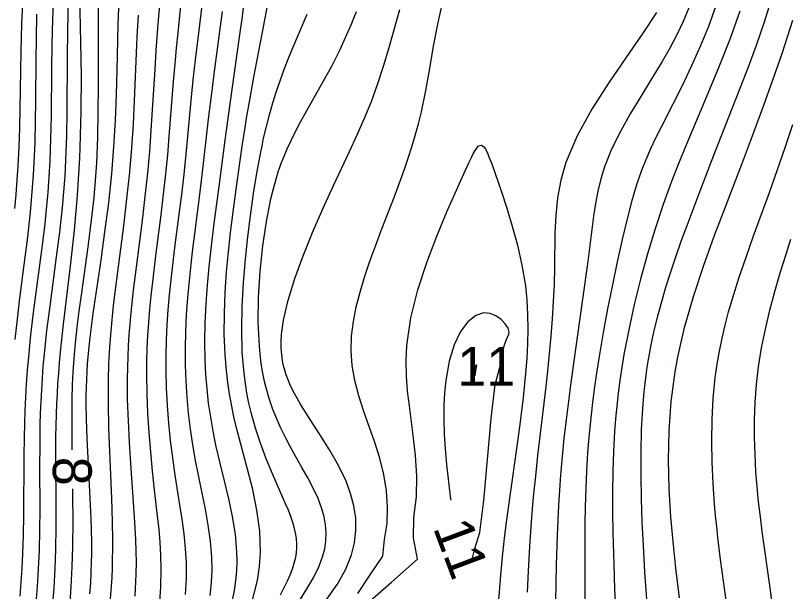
# Model space of a CAD drawing. Extents: x 2602990 to 2605851, y 618069 to 619180.
# Drawn here: x 2603546.38 to 2603586.22, y 618728.43 to 618758.03 of the extents above; entities that cross this region are included whole.
import ezdxf

# ---------------------------------------------------------------- set-up
doc = ezdxf.new("R2010")
doc.units = 0
for name, color, linetype in [('DTM Contours Major', 7, 'Continuous'), ('DTM Contours Major Text', 7, 'Continuous'), ('DTM Contours Minor', 7, 'Continuous'), ('DTM Contours Minor Text', 7, 'Continuous'), ('Exist DTM QL2 LIDAR Elevation Point', 7, 'Continuous')]:
    doc.layers.add(name, color=color, linetype=linetype)

msp = doc.modelspace()

# ---------------------------------------------------------------- linework, layer by layer
at = {"layer": 'DTM Contours Major'}
for points in [[(2603550.64, 618758.543), (2603550.627, 618757.017), (2603550.631, 618754.414), (2603550.623, 618753.082), (2603550.597, 618751.756), (2603550.542, 618750.456), (2603550.481, 618749.552), (2603550.403, 618748.669), (2603550.313, 618747.806), (2603550.211, 618746.962), (2603550.103, 618746.134), (2603549.752, 618743.655), (2603549.64, 618742.835), (2603549.538, 618742.018), (2603549.449, 618741.201), (2603549.377, 618740.379), (2603549.333, 618739.714), (2603549.302, 618739.038), (2603549.282, 618738.345), (2603549.272, 618737.16), (2603549.283, 618735.924), (2603549.286, 618735.701)], [(2603582.393, 618758.531), (2603582.014, 618757.475), (2603581.586, 618756.431), (2603581.125, 618755.408), (2603580.649, 618754.42), (2603580.174, 618753.477), (2603579.57, 618752.297), (2603579.288, 618751.731), (2603579.023, 618751.173), (2603578.779, 618750.617), (2603578.557, 618750.058), (2603578.419, 618749.669), (2603578.291, 618749.274), (2603578.17, 618748.87), (2603578.055, 618748.456), (2603577.833, 618747.588), (2603577.576, 618746.516), (2603577.319, 618745.375), (2603577.065, 618744.184), (2603576.821, 618742.963), (2603576.592, 618741.73), (2603576.384, 618740.505), (2603576.253, 618739.656), (2603576.134, 618738.819), (2603576.029, 618737.992), (2603575.937, 618737.173), (2603575.859, 618736.36), (2603575.795, 618735.551), (2603575.738, 618734.63), (2603575.697, 618733.714), (2603575.67, 618732.802), (2603575.653, 618731.895), (2603575.645, 618730.995), (2603575.645, 618729.315), (2603575.659, 618727.755)], [(2603561.033, 618728.036), (2603561.396, 618728.606), (2603561.713, 618729.154), (2603561.975, 618729.685), (2603562.172, 618730.205), (2603562.278, 618730.622), (2603562.337, 618731.036), (2603562.349, 618731.447), (2603562.318, 618731.857), (2603562.245, 618732.266), (2603562.132, 618732.675), (2603561.936, 618733.202), (2603561.691, 618733.732), (2603561.411, 618734.266), (2603561.109, 618734.806), (2603560.796, 618735.353), (2603560.486, 618735.908), (2603560.241, 618736.374), (2603560.009, 618736.848), (2603559.792, 618737.335), (2603559.594, 618737.835), (2603559.417, 618738.353), (2603559.264, 618738.891), (2603559.184, 618739.224), (2603559.113, 618739.566), (2603559.052, 618739.917), (2603558.999, 618740.278), (2603558.956, 618740.651), (2603558.921, 618741.034), (2603558.865, 618742.261), (2603558.881, 618743.557), (2603558.96, 618744.881), (2603559.097, 618746.193), (2603559.285, 618747.452), (2603559.517, 618748.616), (2603559.626, 618749.066), (2603559.741, 618749.494), (2603559.893, 618749.989), (2603559.974, 618750.228), (2603560.062, 618750.47), (2603560.154, 618750.709), (2603560.351, 618751.178), (2603560.566, 618751.643), (2603560.937, 618752.371), (2603561.343, 618753.112), (2603562.206, 618754.641), (2603562.638, 618755.435), (2603563.052, 618756.253), (2603563.351, 618756.898), (2603563.638, 618757.558), (2603563.917, 618758.233)], [(2603549.316, 618733.701), (2603549.321, 618733.352), (2603549.329, 618732.042), (2603549.317, 618730.734), (2603549.286, 618729.699), (2603549.235, 618728.661), (2603549.14, 618727.322)]]:
    msp.add_lwpolyline(points, dxfattribs=at)
at = {"layer": 'DTM Contours Minor'}
for points in [[(2603554.066, 618761.682), (2603553.707, 618757.605), (2603553.602, 618756.242), (2603553.538, 618755.254), (2603553.417, 618753.19), (2603553.348, 618752.122), (2603553.268, 618751.036), (2603553.17, 618749.937), (2603553.039, 618748.72), (2603552.89, 618747.502), (2603552.578, 618745.09), (2603552.434, 618743.914), (2603552.311, 618742.768), (2603552.258, 618742.192), (2603552.214, 618741.624), (2603552.178, 618741.061), (2603552.151, 618740.501), (2603552.133, 618739.941), (2603552.124, 618739.379), (2603552.132, 618738.295), (2603552.167, 618737.2), (2603552.222, 618736.1), (2603552.292, 618735.004), (2603552.486, 618732.258), (2603552.522, 618731.674), (2603552.551, 618731.091), (2603552.571, 618730.507), (2603552.578, 618729.919), (2603552.572, 618729.324), (2603552.517, 618728.187)], [(2603558.47, 618727.587), (2603558.816, 618728.99), (2603558.858, 618729.233), (2603558.893, 618729.474), (2603558.921, 618729.713), (2603558.944, 618729.951), (2603558.96, 618730.188), (2603558.97, 618730.424), (2603558.936, 618731.521), (2603558.795, 618732.602), (2603558.576, 618733.666), (2603558.311, 618734.715), (2603558.028, 618735.75), (2603557.761, 618736.77), (2603557.612, 618737.407), (2603557.481, 618738.041), (2603557.37, 618738.674), (2603557.277, 618739.311), (2603557.205, 618739.952), (2603557.154, 618740.601), (2603557.114, 618741.659), (2603557.12, 618742.729), (2603557.163, 618743.799), (2603557.237, 618744.857), (2603557.333, 618745.888), (2603557.442, 618746.88), (2603557.572, 618747.941), (2603557.777, 618749.458), (2603558.043, 618751.324), (2603558.187, 618752.27), (2603558.266, 618752.759), (2603558.441, 618753.788), (2603558.634, 618754.863), (2603559.056, 618757.098), (2603559.788, 618760.874)], [(2603546.623, 618728.19), (2603546.682, 618728.909), (2603546.731, 618729.629), (2603546.768, 618730.355), (2603546.802, 618731.345), (2603546.82, 618732.345), (2603546.835, 618735.364), (2603546.847, 618736.361), (2603546.862, 618737.046), (2603546.885, 618737.728), (2603546.915, 618738.409), (2603546.954, 618739.093), (2603547.003, 618739.783), (2603547.062, 618740.481), (2603547.179, 618741.611), (2603547.317, 618742.759), (2603547.767, 618746.219), (2603547.9, 618747.344), (2603547.957, 618747.882), (2603548.009, 618748.416), (2603548.055, 618748.947), (2603548.096, 618749.48), (2603548.131, 618750.015), (2603548.16, 618750.557), (2603548.202, 618751.691), (2603548.226, 618752.858), (2603548.255, 618755.288), (2603548.274, 618756.547), (2603548.306, 618757.832), (2603548.356, 618759.099)], [(2603548.289, 618727.613), (2603548.364, 618728.617), (2603548.419, 618729.608), (2603548.439, 618730.103), (2603548.454, 618730.602), (2603548.471, 618731.731), (2603548.471, 618732.878), (2603548.46, 618735.207), (2603548.465, 618736.379), (2603548.491, 618737.549), (2603548.51, 618738.068), (2603548.536, 618738.588), (2603548.568, 618739.113), (2603548.606, 618739.644), (2603548.65, 618740.185), (2603548.702, 618740.739), (2603548.856, 618742.172), (2603549.227, 618745.303), (2603549.41, 618746.997), (2603549.569, 618748.772), (2603549.692, 618750.724), (2603549.714, 618751.223), (2603549.761, 618753.11), (2603549.769, 618754.95), (2603549.75, 618756.635), (2603549.697, 618759.113)], [(2603556.063, 618759.396), (2603555.842, 618757.559), (2603555.622, 618755.753), (2603555.521, 618754.862), (2603555.435, 618754.023), (2603555.12, 618750.708), (2603555.033, 618749.882), (2603554.927, 618748.973), (2603554.582, 618746.249), (2603554.47, 618745.345), (2603554.368, 618744.445), (2603554.289, 618743.669), (2603554.222, 618742.896), (2603554.168, 618742.124), (2603554.129, 618741.352), (2603554.108, 618740.579), (2603554.105, 618739.804), (2603554.127, 618738.899), (2603554.175, 618737.992), (2603554.245, 618737.086), (2603554.337, 618736.184), (2603554.448, 618735.289), (2603554.574, 618734.404), (2603554.818, 618732.885), (2603554.934, 618732.135), (2603555.034, 618731.389), (2603555.11, 618730.643), (2603555.154, 618729.897), (2603555.155, 618729.087), (2603555.11, 618728.274)], [(2603558.18, 618759.191), (2603558.031, 618757.976), (2603557.871, 618756.792), (2603557.397, 618753.494), (2603557.148, 618751.629), (2603556.838, 618749.25), (2603556.584, 618747.348), (2603556.422, 618746.037), (2603556.321, 618745.115), (2603556.233, 618744.17), (2603556.162, 618743.21), (2603556.115, 618742.242), (2603556.096, 618741.273), (2603556.112, 618740.31), (2603556.15, 618739.571), (2603556.211, 618738.839), (2603556.295, 618738.112), (2603556.4, 618737.389), (2603556.527, 618736.669), (2603556.673, 618735.95), (2603556.888, 618735.029), (2603557.115, 618734.109), (2603557.335, 618733.192), (2603557.528, 618732.278), (2603557.673, 618731.37), (2603557.751, 618730.467), (2603557.758, 618729.973), (2603557.739, 618729.48), (2603557.694, 618728.983), (2603557.622, 618728.482), (2603557.524, 618727.975)], [(2603546.35, 618748.106), (2603546.416, 618748.835), (2603546.473, 618749.566), (2603546.52, 618750.302), (2603546.566, 618751.272), (2603546.598, 618752.252), (2603546.62, 618753.237), (2603546.672, 618756.185), (2603546.714, 618757.596), (2603546.774, 618759.008)], [(2603547.463, 618728.051), (2603547.511, 618728.669), (2603547.552, 618729.285), (2603547.585, 618729.904), (2603547.61, 618730.527), (2603547.635, 618731.587), (2603547.644, 618732.663), (2603547.641, 618734.834), (2603547.644, 618735.917), (2603547.659, 618736.988), (2603547.676, 618737.591), (2603547.699, 618738.191), (2603547.729, 618738.791), (2603547.768, 618739.393), (2603547.814, 618740.001), (2603547.87, 618740.617), (2603548.002, 618741.837), (2603548.159, 618743.087), (2603548.498, 618745.631), (2603548.658, 618746.902), (2603548.796, 618748.158), (2603548.87, 618748.969), (2603548.929, 618749.777), (2603548.975, 618750.593), (2603549.018, 618751.849), (2603549.04, 618753.146), (2603549.058, 618755.868), (2603549.074, 618757.3), (2603549.107, 618758.782)], [(2603551.693, 618758.859), (2603551.645, 618757.545), (2603551.588, 618755.22), (2603551.552, 618753.953), (2603551.5, 618752.636), (2603551.424, 618751.28), (2603551.315, 618749.898), (2603551.157, 618748.403), (2603550.967, 618746.915), (2603550.762, 618745.458), (2603550.365, 618742.722), (2603550.205, 618741.487), (2603550.134, 618740.836), (2603550.072, 618740.135), (2603550.046, 618739.736), (2603550.025, 618739.324), (2603550.012, 618738.916), (2603550.005, 618738.51), (2603550.004, 618738.103), (2603550.017, 618737.275), (2603550.053, 618736.289), (2603550.102, 618735.271), (2603550.211, 618733.199), (2603550.255, 618732.175), (2603550.284, 618730.971), (2603550.285, 618730.351), (2603550.278, 618729.945), (2603550.26, 618729.394), (2603550.231, 618728.847), (2603550.193, 618728.299)], [(2603554.887, 618758.705), (2603554.72, 618757.139), (2603554.641, 618756.349), (2603554.566, 618755.553), (2603554.489, 618754.634), (2603554.272, 618751.818), (2603554.191, 618750.863), (2603554.099, 618749.902), (2603553.981, 618748.843), (2603553.851, 618747.782), (2603553.581, 618745.676), (2603553.453, 618744.64), (2603553.339, 618743.622), (2603553.273, 618742.936), (2603553.217, 618742.259), (2603553.172, 618741.586), (2603553.139, 618740.916), (2603553.119, 618740.245), (2603553.112, 618739.571), (2603553.128, 618738.584), (2603553.17, 618737.589), (2603553.234, 618736.592), (2603553.316, 618735.599), (2603553.413, 618734.614), (2603553.519, 618733.645), (2603553.674, 618732.294), (2603553.744, 618731.626), (2603553.801, 618730.958), (2603553.84, 618730.289), (2603553.857, 618729.614), (2603553.836, 618728.648), (2603553.765, 618727.67)], [(2603563.981, 618728.318), (2603564.619, 618729.286), (2603565.268, 618730.245), (2603565.353, 618731.095), (2603565.487, 618731.927), (2603565.515, 618732.765), (2603565.451, 618733.606), (2603565.31, 618734.443), (2603565.104, 618735.274), (2603564.852, 618736.087), (2603564.295, 618737.686), (2603564.038, 618738.476), (2603563.827, 618739.263), (2603563.688, 618740.048), (2603563.638, 618740.797), (2603563.663, 618741.548), (2603563.756, 618742.3), (2603563.904, 618743.055), (2603564.099, 618743.814), (2603564.33, 618744.577), (2603564.607, 618745.4), (2603564.907, 618746.228), (2603565.222, 618747.06), (2603565.866, 618748.732), (2603566.179, 618749.571), (2603566.382, 618750.137), (2603566.577, 618750.706), (2603566.762, 618751.281), (2603566.936, 618751.866), (2603567.098, 618752.463), (2603567.247, 618753.076), (2603567.474, 618754.176), (2603567.678, 618755.311), (2603567.878, 618756.456), (2603568.092, 618757.589), (2603568.341, 618758.688)], [(2603585.211, 618758.787), (2603584.855, 618757.632), (2603584.463, 618756.491), (2603584.049, 618755.371), (2603583.627, 618754.278), (2603582.272, 618750.831), (2603581.508, 618748.859), (2603581.195, 618748.042), (2603580.89, 618747.227), (2603580.593, 618746.414), (2603580.308, 618745.603), (2603580.037, 618744.796), (2603579.803, 618744.055), (2603579.586, 618743.317), (2603579.385, 618742.58), (2603579.204, 618741.842), (2603579.044, 618741.101), (2603578.905, 618740.356), (2603578.84, 618739.948), (2603578.781, 618739.537), (2603578.728, 618739.122), (2603578.682, 618738.701), (2603578.643, 618738.272), (2603578.609, 618737.836), (2603578.551, 618736.729), (2603578.523, 618735.577), (2603578.523, 618734.394), (2603578.545, 618733.195), (2603578.586, 618731.993), (2603578.642, 618730.804), (2603578.723, 618729.42), (2603578.82, 618728.035)], [(2603562.392, 618728.029), (2603562.912, 618728.787), (2603563.344, 618729.543), (2603563.66, 618730.304), (2603563.817, 618730.928), (2603563.886, 618731.558), (2603563.871, 618732.191), (2603563.778, 618732.827), (2603563.611, 618733.462), (2603563.375, 618734.097), (2603562.985, 618734.906), (2603562.523, 618735.707), (2603562.025, 618736.496), (2603561.524, 618737.27), (2603561.053, 618738.025), (2603560.647, 618738.757), (2603560.494, 618739.078), (2603560.362, 618739.396), (2603560.305, 618739.555), (2603560.224, 618739.808), (2603560.151, 618740.095), (2603560.113, 618740.287), (2603560.069, 618740.61), (2603560.046, 618740.941), (2603560.046, 618741.28), (2603560.066, 618741.629), (2603560.106, 618741.99), (2603560.166, 618742.365), (2603560.404, 618743.398), (2603560.745, 618744.51), (2603561.17, 618745.678), (2603561.657, 618746.88), (2603562.185, 618748.092), (2603562.734, 618749.293), (2603563.552, 618751.041), (2603563.947, 618751.9), (2603564.323, 618752.757), (2603564.676, 618753.616), (2603564.999, 618754.485), (2603565.309, 618755.43), (2603565.594, 618756.39), (2603566.149, 618758.342)], [(2603580.999, 618758.426), (2603580.709, 618757.73), (2603580.38, 618757.039), (2603580.016, 618756.349), (2603579.623, 618755.66), (2603579.086, 618754.77), (2603578.533, 618753.875), (2603577.989, 618752.976), (2603577.479, 618752.073), (2603577.029, 618751.167), (2603576.663, 618750.257), (2603576.47, 618749.631), (2603576.318, 618749), (2603576.199, 618748.362), (2603576.101, 618747.714), (2603575.804, 618745.391), (2603575.519, 618743.337), (2603575.063, 618740.144), (2603574.93, 618739.174), (2603574.804, 618738.209), (2603574.686, 618737.25), (2603574.578, 618736.299), (2603574.483, 618735.357), (2603574.402, 618734.426), (2603574.344, 618733.64), (2603574.297, 618732.861), (2603574.258, 618732.086), (2603574.227, 618731.314), (2603574.18, 618729.769), (2603574.159, 618728.844), (2603574.144, 618727.915)], [(2603546.359, 618741.373), (2603546.479, 618742.432), (2603546.611, 618743.495), (2603546.883, 618745.607), (2603547.011, 618746.642), (2603547.084, 618747.287), (2603547.151, 618747.926), (2603547.211, 618748.561), (2603547.264, 618749.197), (2603547.31, 618749.835), (2603547.347, 618750.478), (2603547.389, 618751.519), (2603547.414, 618752.576), (2603547.428, 618753.641), (2603547.444, 618755.778), (2603547.457, 618756.836), (2603547.485, 618758.102)], [(2603552.688, 618758.056), (2603552.627, 618756.929), (2603552.485, 618753.634), (2603552.424, 618752.446), (2603552.345, 618751.228), (2603552.241, 618749.986), (2603552.096, 618748.607), (2603551.927, 618747.22), (2603551.572, 618744.47), (2603551.412, 618743.128), (2603551.282, 618741.824), (2603551.217, 618740.974), (2603551.172, 618740.137), (2603551.145, 618739.303), (2603551.139, 618738.083), (2603551.164, 618736.858), (2603551.208, 618735.632), (2603551.312, 618733.201), (2603551.351, 618732.006), (2603551.367, 618731.06), (2603551.367, 618730.588), (2603551.361, 618730.113), (2603551.349, 618729.635), (2603551.328, 618729.151), (2603551.233, 618727.819)], [(2603557.015, 618758.232), (2603556.596, 618755.151), (2603556.468, 618754.174), (2603556.292, 618752.698), (2603556.055, 618750.571), (2603555.879, 618749.11), (2603555.582, 618746.807), (2603555.485, 618746.032), (2603555.395, 618745.249), (2603555.305, 618744.395), (2603555.227, 618743.534), (2603555.165, 618742.667), (2603555.121, 618741.796), (2603555.099, 618740.924), (2603555.103, 618740.053), (2603555.132, 618739.229), (2603555.186, 618738.408), (2603555.263, 618737.59), (2603555.362, 618736.777), (2603555.482, 618735.968), (2603555.622, 618735.166), (2603555.788, 618734.323), (2603556.128, 618732.656), (2603556.275, 618731.831), (2603556.389, 618731.011), (2603556.456, 618730.197), (2603556.468, 618729.541), (2603556.441, 618728.885), (2603556.376, 618728.226)], [(2603560.01, 618728.251), (2603560.202, 618728.625), (2603560.372, 618728.979), (2603560.518, 618729.316), (2603560.639, 618729.637), (2603560.733, 618729.946), (2603560.788, 618730.189), (2603560.824, 618730.428), (2603560.843, 618730.662), (2603560.844, 618730.895), (2603560.828, 618731.126), (2603560.795, 618731.358), (2603560.731, 618731.659), (2603560.643, 618731.964), (2603560.535, 618732.278), (2603560.409, 618732.601), (2603560.27, 618732.936), (2603559.551, 618734.589), (2603559.26, 618735.3), (2603558.979, 618736.045), (2603558.72, 618736.82), (2603558.494, 618737.621), (2603558.38, 618738.113), (2603558.281, 618738.613), (2603558.199, 618739.123), (2603558.132, 618739.644), (2603558.08, 618740.176), (2603558.043, 618740.721), (2603558.012, 618741.893), (2603558.035, 618743.097), (2603558.101, 618744.31), (2603558.2, 618745.505), (2603558.322, 618746.656), (2603558.457, 618747.737), (2603558.619, 618748.883), (2603558.788, 618749.934), (2603558.953, 618750.838), (2603559.073, 618751.426), (2603559.137, 618751.719), (2603559.282, 618752.325), (2603559.441, 618752.932), (2603559.615, 618753.537), (2603559.802, 618754.137), (2603560.004, 618754.73), (2603560.218, 618755.315), (2603560.404, 618755.787), (2603560.596, 618756.254), (2603561.38, 618758.093)], [(2603579.343, 618758.192), (2603578.606, 618757.072), (2603577.755, 618755.851), (2603576.863, 618754.555), (2603576.003, 618753.211), (2603575.249, 618751.845), (2603574.674, 618750.483), (2603574.413, 618749.563), (2603574.248, 618748.655), (2603574.156, 618747.756), (2603574.114, 618746.864), (2603574.09, 618745.089), (2603574.066, 618744.212), (2603574.025, 618743.333), (2603573.968, 618742.449), (2603573.899, 618741.558), (2603573.817, 618740.66), (2603573.725, 618739.752), (2603573.606, 618738.676), (2603573.226, 618735.421), (2603573.108, 618734.349), (2603573.002, 618733.293), (2603572.944, 618732.65), (2603572.892, 618732.013), (2603572.804, 618730.746), (2603572.732, 618729.47), (2603572.682, 618728.399)], [(2603583.616, 618758.259), (2603583.118, 618756.849), (2603582.564, 618755.434), (2603581.981, 618754.031), (2603580.838, 618751.34), (2603580.409, 618750.288), (2603580.102, 618749.496), (2603579.779, 618748.614), (2603579.675, 618748.316), (2603579.263, 618747.071), (2603578.875, 618745.788), (2603578.517, 618744.485), (2603578.193, 618743.177), (2603577.907, 618741.88), (2603577.664, 618740.611), (2603577.551, 618739.936), (2603577.452, 618739.271), (2603577.365, 618738.613), (2603577.292, 618737.959), (2603577.23, 618737.305), (2603577.18, 618736.651), (2603577.123, 618735.614), (2603577.09, 618734.572), (2603577.076, 618733.528), (2603577.079, 618732.488), (2603577.095, 618731.459), (2603577.139, 618729.808), (2603577.184, 618728.549), (2603577.243, 618727.293)], [(2603580.52, 618728.105), (2603580.332, 618729.625), (2603580.202, 618730.826), (2603580.077, 618732.243), (2603579.99, 618733.695), (2603579.956, 618735.175), (2603579.986, 618736.676), (2603580.095, 618738.19), (2603580.294, 618739.712), (2603580.396, 618740.284), (2603580.418, 618740.399), (2603580.781, 618741.995), (2603581.234, 618743.584), (2603581.75, 618745.155), (2603582.306, 618746.694), (2603582.875, 618748.191), (2603583.81, 618750.621), (2603584.17, 618751.579), (2603584.85, 618753.426), (2603585.486, 618755.207), (2603585.787, 618756.071), (2603586.077, 618756.932), (2603586.351, 618757.794)], [(2603582.961, 618727.602), (2603582.633, 618730.066), (2603582.495, 618731.196), (2603582.432, 618731.765), (2603582.374, 618732.338), (2603582.322, 618732.919), (2603582.245, 618733.982), (2603582.194, 618735.066), (2603582.174, 618736.161), (2603582.191, 618737.259), (2603582.25, 618738.35), (2603582.356, 618739.424), (2603582.452, 618740.105), (2603582.57, 618740.78), (2603582.708, 618741.45), (2603582.867, 618742.12), (2603583.044, 618742.793), (2603583.24, 618743.473), (2603583.573, 618744.53), (2603583.939, 618745.608), (2603584.328, 618746.704), (2603585.14, 618748.939), (2603585.545, 618750.072), (2603585.95, 618751.248), (2603586.339, 618752.425)], [(2603564.337, 618727.71), (2603565.719, 618728.906), (2603567.054, 618730.095), (2603566.837, 618731.187), (2603566.868, 618732.237), (2603566.999, 618733.293), (2603567.017, 618734.353), (2603566.952, 618735.412), (2603566.834, 618736.465), (2603566.63, 618737.972), (2603566.543, 618738.729), (2603566.483, 618739.496), (2603566.464, 618740.276), (2603566.5, 618741.076), (2603566.706, 618742.488), (2603567.062, 618743.926), (2603567.521, 618745.344), (2603568.035, 618746.697), (2603568.558, 618747.94), (2603569.264, 618749.52), (2603569.692, 618750.459), (2603569.808, 618750.705), (2603569.912, 618750.914), (2603570.006, 618751.086), (2603570.093, 618751.218), (2603570.174, 618751.308), (2603570.252, 618751.356), (2603570.319, 618751.363), (2603570.385, 618751.336), (2603570.452, 618751.279), (2603570.519, 618751.19), (2603570.588, 618751.072), (2603570.659, 618750.925), (2603570.724, 618750.772), (2603570.863, 618750.402), (2603571.36, 618748.963), (2603571.639, 618748.125), (2603571.922, 618747.203), (2603572.19, 618746.219), (2603572.42, 618745.192), (2603572.593, 618744.141), (2603572.67, 618743.404), (2603572.712, 618742.663), (2603572.724, 618741.918), (2603572.708, 618741.164), (2603572.669, 618740.402), (2603572.609, 618739.629), (2603572.483, 618738.394), (2603572.327, 618737.138), (2603572.152, 618735.871), (2603571.787, 618733.347), (2603571.619, 618732.111), (2603571.502, 618731.161), (2603571.399, 618730.216), (2603571.308, 618729.266), (2603571.207, 618728.003)], [(2603585.39, 618726.976), (2603585.189, 618728.496), (2603584.771, 618731.514), (2603584.675, 618732.272), (2603584.587, 618733.036), (2603584.511, 618733.805), (2603584.449, 618734.583), (2603584.4, 618735.462), (2603584.375, 618736.352), (2603584.378, 618737.249), (2603584.411, 618738.153), (2603584.479, 618739.061), (2603584.583, 618739.972), (2603584.736, 618740.942), (2603584.93, 618741.912), (2603585.158, 618742.88), (2603585.415, 618743.846), (2603585.696, 618744.806), (2603585.995, 618745.761), (2603586.249, 618746.536)], [(2603571.3, 618740), (2603571.402, 618740.621), (2603571.507, 618741.053), (2603571.606, 618741.34), (2603571.743, 618741.65), (2603571.76, 618741.76), (2603571.704, 618741.958), (2603571.562, 618742.184), (2603571.349, 618742.409), (2603571.082, 618742.598), (2603570.776, 618742.722), (2603570.449, 618742.748), (2603570.039, 618742.61), (2603569.64, 618742.285), (2603569.267, 618741.781), (2603568.941, 618741.106), (2603568.678, 618740.268), (2603568.497, 618739.275), (2603568.437, 618738.645), (2603568.407, 618737.973), (2603568.404, 618737.263), (2603568.426, 618736.521), (2603568.471, 618735.752), (2603568.537, 618734.96), (2603568.724, 618733.316), (2603568.755, 618733.122)], [(2603569.869, 618730.152), (2603570, 618730.641), (2603570.256, 618731.45), (2603570.464, 618733.107), (2603570.832, 618737.324), (2603571.041, 618739.061), (2603571.3, 618740)], [(2603570.054, 618740), (2603570.072, 618740.072), (2603570.075, 618740.07), (2603570.053, 618739.882), (2603569.994, 618739.515), (2603570, 618739.61), (2603570.046, 618739.953), (2603570.054, 618740)]]:
    msp.add_lwpolyline(points, dxfattribs=at)
at = {"layer": 'Exist DTM QL2 LIDAR Elevation Point'}
for p, q in [((2603550, 618750), (2603550, 618750)), ((2603560, 618750), (2603560, 618750)), ((2603570, 618750), (2603570, 618750)), ((2603580, 618750), (2603580, 618750)), ((2603550, 618740), (2603550, 618740)), ((2603560, 618740), (2603560, 618740)), ((2603570, 618740), (2603570, 618740)), ((2603580, 618740), (2603580, 618740)), ((2603550, 618730), (2603550, 618730)), ((2603560, 618730), (2603560, 618730)), ((2603570, 618730), (2603570, 618730)), ((2603580, 618730), (2603580, 618730))]:
    msp.add_line(p, q, dxfattribs=at)

# ---------------------------------------------------------------- texts
at = {"layer": 'DTM Contours Major Text'}
msp.add_text('8', height=2, rotation=270.8547, dxfattribs=at).set_placement((2603548.291, 618735.339))
at = {"layer": 'DTM Contours Minor Text'}
msp.add_text('11', height=2, dxfattribs=at).set_placement((2603569.094, 618739))
msp.add_text('11', height=2, rotation=290.5642, dxfattribs=at).set_placement((2603567.832, 618731.702))

doc.saveas('drawing.dxf')
